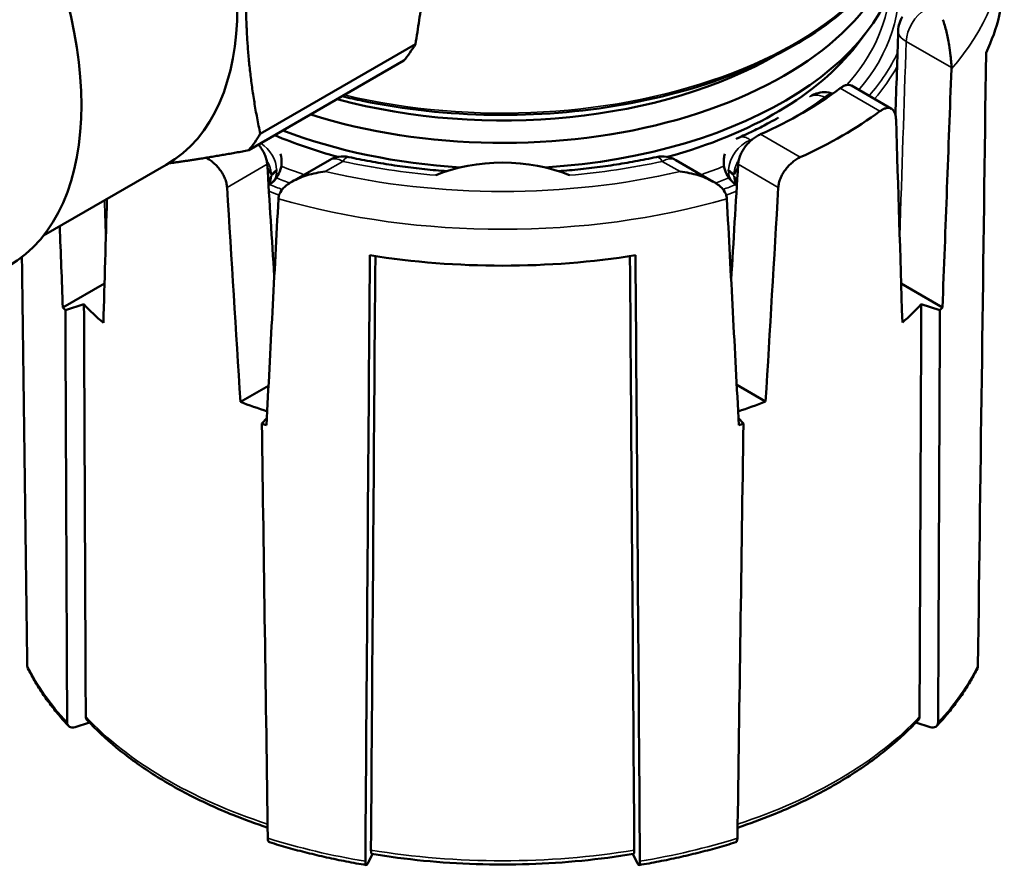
# Model space of a CAD drawing. Header units: inches. Extents: x 0.1 to 33.9, y 0.6 to 21.4.
# Tile 276 of 285: x 29.394 to 29.94, y 15.811 to 16.281. Entities that reach past the tile are written whole.
import ezdxf

# ---------------------------------------------------------------- set-up
doc = ezdxf.new("R2010")
doc.units = ezdxf.units.IN
doc.header["$MEASUREMENT"] = 0
doc.layers.add('Visible (ANSI)', color=7, linetype='Continuous', lineweight=50)
doc.layers.add('Visible Narrow (ANSI)', color=7, linetype='Continuous', lineweight=35)

msp = doc.modelspace()

# ---------------------------------------------------------------- linework, layer by layer
at = {"layer": 'Visible (ANSI)'}
for p, q in [((29.85803193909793, 16.26677810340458), (29.86373738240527, 16.27414379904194)), ((29.61330394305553, 16.26759687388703), (29.52713293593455, 16.21784601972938)), ((29.52077503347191, 16.20880095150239), (29.6069460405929, 16.25855180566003)), ((29.87773647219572, 16.23181266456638), (29.85549360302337, 16.24465459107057)), ((29.79325457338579, 16.21591691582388), (29.79325340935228, 16.21591639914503)), ((29.56558651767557, 16.2033861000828), (29.54475289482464, 16.19135780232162)), ((29.77877648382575, 16.19135780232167), (29.75794286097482, 16.20338610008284)), ((29.47494881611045, 16.20078312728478), (29.40678485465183, 16.16142864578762)), ((29.53176949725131, 16.18917444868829), (29.53365769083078, 16.19079812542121)), ((29.79182565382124, 16.18906594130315), (29.78970856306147, 16.19094046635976)), ((29.44066480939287, 16.13492117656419), (29.4175134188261, 16.12155471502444)), ((29.88310766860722, 16.13478082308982), (29.90601595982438, 16.12155471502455)), ((29.42923878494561, 16.12328934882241), (29.41890749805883, 16.12007471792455)), ((29.90462188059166, 16.12007471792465), (29.89429059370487, 16.12328934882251)), ((29.53174060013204, 16.07812620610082), (29.51612922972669, 16.06911297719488)), ((29.79176663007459, 16.07854724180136), (29.80782678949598, 16.0692749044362)), ((29.52803002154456, 16.05707279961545), (29.53079051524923, 16.06003005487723)), ((29.79273886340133, 16.0600300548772), (29.79549935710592, 16.05707279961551)), ((29.4322752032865, 15.8911369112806), (29.42427906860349, 15.88864887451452)), ((29.89925031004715, 15.88864887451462), (29.89125417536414, 15.89113691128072)), ((29.58952458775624, 15.81823205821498), (29.58686076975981, 15.81291063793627)), ((29.73666860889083, 15.81291063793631), (29.73400479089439, 15.81823205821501))]:
    msp.add_line(p, q, dxfattribs=at)
for centre, start, end in [((29.89643844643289, 16.27468630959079), 146.795060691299, 178.1604231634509), ((29.57308651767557, 16.19039571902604), 77.69272547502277, 119.9999999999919), ((29.75044286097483, 16.19039571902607), 60.00000000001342, 102.3072745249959)]:
    msp.add_arc(centre, 0.01500000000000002, start, end, dxfattribs=at)
for centre, major_axis, ratio, start_param, end_param in [((29.37971259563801, 16.36573709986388), (0.09523622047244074, -0.1649539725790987), 0.5773502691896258, 0, 3.141592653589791), ((29.28958431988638, 16.31370151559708), (0.09773622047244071, -0.169284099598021), 0.5773502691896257, 1.549214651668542e-15, 3.141592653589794), ((29.6617646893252, 16.32629292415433), (0.2212500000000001, 7.271650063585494e-14), 0.5773502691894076, 4.819229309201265, 6.277396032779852), ((29.6617646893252, 16.34058161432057), (0.22125, 7.270540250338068e-14), 0.5773502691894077, 4.209621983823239, 6.122573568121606), ((29.66176468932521, 16.30547226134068), (0.2784009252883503, 9.149505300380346e-14), 0.577350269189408, 6.015005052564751, 6.277014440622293), ((29.48072142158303, 16.42405457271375), (0.105753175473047, -0.1831698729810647), 0.5773502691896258, 0.2192751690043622, 0.3043236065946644), ((29.6617646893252, 16.31745408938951), (-0.2150000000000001, -5.780043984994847e-14), 0.5773502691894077, 2.010420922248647, 2.72105831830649), ((29.66176468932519, 16.3494204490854), (-0.2150000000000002, -5.77840487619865e-14), 0.5773502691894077, 1.129488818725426, 2.360779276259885), ((-39.01151985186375, 55.35539747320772), (-44.73442898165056, 86.55736407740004), 0.6067662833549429, 3.961246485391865, 3.962863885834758), ((29.90036037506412, 16.26015715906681), (0.007233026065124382, -0.01312779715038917), 0.5969947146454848, 0.7826241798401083, 0.8451990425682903), ((29.6617646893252, 16.32588467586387), (-0.2358690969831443, -6.344443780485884e-14), 0.5773502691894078, 2.223346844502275, 2.489235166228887), ((29.6617646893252, 16.32588467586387), (-0.2668834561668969, -7.176018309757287e-14), 0.5773502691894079, 2.238860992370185, 2.473698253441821), ((29.6295655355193, 17.68460372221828), (-0.2048585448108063, 4.147026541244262), 0.04594094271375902, 4.321489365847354, 4.350692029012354), ((29.6617646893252, 16.32629292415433), (-0.2212499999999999, -7.274091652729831e-14), 0.5773502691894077, 0.986539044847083, 1.463955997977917), ((29.39455041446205, 16.37430371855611), (0.1057531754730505, -0.1831698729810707), 0.5773502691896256, 0.2192751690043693, 0.3043236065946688), ((29.6617646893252, 16.31745408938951), (-0.2150000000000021, -7.066744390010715e-14), 0.5773502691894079, 0.9412734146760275, 1.131171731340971), ((29.6617646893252, 16.16586798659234), (0.06250000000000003, 1.679813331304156e-14), 0.5773502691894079, 0.934409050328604, 2.2071836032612), ((29.63320699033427, 17.64176942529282), (-0.1723929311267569, 3.881887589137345), 0.04596949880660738, 1.948992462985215, 1.966308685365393), ((29.69227019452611, 17.76838610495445), (-0.1735584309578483, -4.140089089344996), 0.04320634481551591, 1.167510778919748, 1.184342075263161), ((29.6295655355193, 17.72178410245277), (-0.1943751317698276, 4.376875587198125), 0.0459694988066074, 1.926745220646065, 1.955947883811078), ((29.52420373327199, 16.20179229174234), (0.009453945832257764, -0.01099416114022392), 0.6778794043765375, 5.609029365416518e-07, 5.651735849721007e-05), ((29.79932081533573, 16.20179657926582), (-0.009612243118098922, -0.01085612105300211), 0.6677211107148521, 6.283132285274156, 6.283184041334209), ((29.69615267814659, 17.85888880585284), (0.1956474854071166, 4.667004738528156), 0.04320634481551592, 4.320660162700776, 4.348082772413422), ((29.69615267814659, 17.81918097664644), (0.2055288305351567, 4.435961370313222), 0.04318400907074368, 1.950861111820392, 1.967608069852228), ((98.40221012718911, 55.31662209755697), (52.39868988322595, 82.14452938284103), 0.5463517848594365, 2.372768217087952, 2.374385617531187), ((29.54792214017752, 16.18813089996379), (-0.008325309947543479, -0.0124880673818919), 0.5360835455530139, 5.484491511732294, 5.547066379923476), ((29.77560723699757, 16.18813090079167), (-0.00832531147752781, 0.01248806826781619), 0.5360835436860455, 3.877711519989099, 3.940286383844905), ((-39.07868074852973, 55.31662209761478), (52.39868988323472, -82.14452938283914), 0.5463517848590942, 0.7672070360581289, 0.7688244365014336), ((98.33504914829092, 55.35539742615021), (-44.73442892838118, -86.55736397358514), 0.6067662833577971, 5.462980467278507, 5.463531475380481), ((29.66176468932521, 16.30547226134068), (0.2784009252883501, 9.152237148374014e-14), 0.5773502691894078, 4.44420872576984, 4.980569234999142), ((29.66176468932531, 16.19728646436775), (0.2772446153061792, 1.076238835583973e-13), 0.5773502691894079, 3.634426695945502, 3.644951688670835), ((29.66176468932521, 16.19728646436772), (-0.2655089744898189, -8.726615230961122e-14), 0.5773502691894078, 0.503759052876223, 0.5825092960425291), ((29.66176468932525, 16.19728646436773), (-0.2655089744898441, -7.142143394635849e-14), 0.5773502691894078, 2.561006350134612, 2.637833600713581), ((29.66176468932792, 16.19728646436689), (0.2772446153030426, 9.11125942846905e-14), 0.5773502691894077, 5.779826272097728, 5.7903512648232), ((29.6617646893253, 16.19728646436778), (-0.2655089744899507, -8.725522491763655e-14), 0.5773502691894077, 0.9902100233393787, 1.055796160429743), ((29.66176468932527, 16.1972864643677), (-0.2655089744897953, -7.141050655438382e-14), 0.5773502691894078, 2.085796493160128, 2.153305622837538), ((29.66176468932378, 16.19728646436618), (0.2772446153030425, 1.077331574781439e-13), 0.5773502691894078, 4.209029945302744, 4.2195549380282), ((29.6617646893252, 16.19728646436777), (0.2772446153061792, 9.110166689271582e-14), 0.5773502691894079, 5.205223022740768, 5.215748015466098), ((29.40258060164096, 15.9234045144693), (-0.004459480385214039, -0.002261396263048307), 0.7894024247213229, 5.913644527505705, 6.278965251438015), ((29.92094877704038, 15.92340451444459), (0.00445948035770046, -0.002261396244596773), 0.7894024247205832, 0.004220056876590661, 0.3695407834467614), ((29.42429985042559, 15.89270912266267), (-0.003678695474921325, -0.003386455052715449), 0.7136935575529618, 5.705910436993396, 7.267982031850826), ((29.43463069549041, 15.89592361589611), (-0.003678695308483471, -0.003386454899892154), 0.7136935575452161, 5.705910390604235, 6.28821050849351), ((29.88889868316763, 15.8959236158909), (0.003678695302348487, -0.003386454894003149), 0.7136935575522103, 6.278160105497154, 6.860460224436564), ((29.8992295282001, 15.89270912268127), (0.003678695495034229, -0.0033864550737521), 0.7136935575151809, 5.298388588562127, 6.860460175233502), ((29.53373673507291, 15.82952570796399), (-0.0014501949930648, -0.004785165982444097), 0.3923888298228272, 5.394936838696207, 6.28028358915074), ((29.78979264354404, 15.82952570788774), (0.00145019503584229, -0.004785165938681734), 0.3923888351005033, 0.002901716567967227, 0.8882484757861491), ((29.59002227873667, 15.82321794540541), (-0.0008584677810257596, -0.004925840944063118), 0.2216526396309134, 5.357221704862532, 6.284796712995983), ((29.73350709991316, 15.82321794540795), (0.0008584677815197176, -0.004925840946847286), 0.2216526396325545, 6.281573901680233, 7.209148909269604), ((29.58690271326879, 15.8169860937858), (-0.0008584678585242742, -0.004925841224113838), 0.221652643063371, 5.357221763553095, 6.919293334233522), ((29.7366266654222, 15.81698609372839), (0.0008584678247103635, -0.004925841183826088), 0.2216526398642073, 5.647077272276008, 7.209148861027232)]:
    msp.add_ellipse(centre, major_axis=major_axis, ratio=ratio, start_param=start_param, end_param=end_param, dxfattribs=at)
for points, weights in [([(29.61330394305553, 16.26759687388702), (29.62823670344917, 16.35612945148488), (29.61330394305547, 16.42741916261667)], [1.820949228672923, 2.054092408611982, 1.820949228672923]), ([(29.52713293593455, 16.21784601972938), (29.51220017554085, 16.28913573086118), (29.5271329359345, 16.37766830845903)], [1.874274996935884, 2.114245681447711, 1.874274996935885]), ([(29.47617346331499, 16.20150860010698), (29.49594540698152, 16.20416626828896), (29.52077503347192, 16.20880095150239)], [1.976106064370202, 1.947588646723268, 1.874274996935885])]:
    msp.add_rational_spline(points, weights, degree=2, dxfattribs=at)
for points, knots in [([(29.89176468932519, 16.36221877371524), (29.89176468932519, 16.34805277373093), (29.88788072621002, 16.33390138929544), (29.87275785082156, 16.30694418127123), (29.86142346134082, 16.29415653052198), (29.83238033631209, 16.27121503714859), (29.81460073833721, 16.26109247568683), (29.77447179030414, 16.24461946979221), (29.75212476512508, 16.23827525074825), (29.70514817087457, 16.2299952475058), (29.68052896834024, 16.22805705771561), (29.63148824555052, 16.22876968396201), (29.60707531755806, 16.23141869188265), (29.58019043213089, 16.23702341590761), (29.57642593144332, 16.23787382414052), (29.57270243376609, 16.23878125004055)], [3.926990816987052, 3.926990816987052, 3.926990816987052, 3.926990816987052, 4.240219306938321, 4.240219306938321, 4.558158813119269, 4.558158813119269, 4.879710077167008, 4.879710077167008, 5.201486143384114, 5.201486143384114, 5.522950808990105, 5.522950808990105, 5.844300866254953, 5.844300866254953, 5.897203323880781, 5.897203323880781, 5.897203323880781, 5.897203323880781]), ([(29.90628124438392, 16.2812510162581), (29.90629049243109, 16.28122483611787), (29.90629973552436, 16.28119860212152), (29.90698415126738, 16.27925103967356), (29.90764294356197, 16.27701005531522), (29.90878578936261, 16.27230854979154), (29.90930271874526, 16.26980899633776), (29.91005494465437, 16.26528898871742), (29.91033880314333, 16.26329315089), (29.91071455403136, 16.25989459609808), (29.91083968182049, 16.2584999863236), (29.91097594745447, 16.25628131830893), (29.91101034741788, 16.25544896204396), (29.91102313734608, 16.2546761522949)], [-0.0007052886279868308, -0.0007052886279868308, -0.0007052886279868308, -0.0007052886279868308, 0, 0, 0.05154713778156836, 0.05154713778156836, 0.0973267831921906, 0.0973267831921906, 0.1289242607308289, 0.1289242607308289, 0.1503587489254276, 0.1503587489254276, 0.1643139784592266, 0.1643139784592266, 0.1643139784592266, 0.1643139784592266]), ([(29.83286508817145, 16.23887739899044), (29.83380706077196, 16.23944434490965), (29.83481666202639, 16.23990609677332), (29.83733952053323, 16.24073695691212), (29.83892192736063, 16.24099045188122), (29.84205626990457, 16.24099009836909), (29.84364668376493, 16.24073383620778), (29.84514227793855, 16.24024228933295), (29.84514511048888, 16.24024135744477), (29.84514794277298, 16.24024042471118)], [0.007616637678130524, 0.007616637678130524, 0.007616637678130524, 0.007616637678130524, 0.02427951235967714, 0.02427951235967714, 0.04810406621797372, 0.04810406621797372, 0.0720560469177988, 0.0720560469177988, 0.07210150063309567, 0.07210150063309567, 0.07210150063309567, 0.07210150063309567]), ([(29.84919921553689, 16.2432155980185), (29.84977932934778, 16.24365402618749), (29.85035396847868, 16.24402119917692), (29.8509133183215, 16.24431103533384), (29.85147266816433, 16.24460087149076), (29.85201673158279, 16.24481339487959), (29.85253689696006, 16.24494488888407), (29.85305706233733, 16.24507638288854), (29.85355332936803, 16.2451268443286), (29.85401811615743, 16.24509481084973), (29.85448290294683, 16.24506277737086), (29.85491621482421, 16.24494826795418), (29.85531172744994, 16.24475208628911), (29.8553732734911, 16.24472155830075), (29.85543390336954, 16.24468905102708), (29.85549359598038, 16.24465457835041)], [0, 0, 0, 0, 0.125, 0.125, 0.125, 0.25, 0.25, 0.25, 0.375, 0.375, 0.375, 0.5, 0.5, 0.5, 0.5194513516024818, 0.5194513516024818, 0.5194513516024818, 0.5194513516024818]), ([(29.8802485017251, 16.22593150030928), (29.88022452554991, 16.22668098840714), (29.88014749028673, 16.22738213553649), (29.88001864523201, 16.22802285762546), (29.87988980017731, 16.22866357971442), (29.87970909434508, 16.22924383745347), (29.87947954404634, 16.22975336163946), (29.87924999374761, 16.23026288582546), (29.87897164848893, 16.23070173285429), (29.87864883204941, 16.23106320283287), (29.87832601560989, 16.23142467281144), (29.87795871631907, 16.23170874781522), (29.87755280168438, 16.23191143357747), (29.87714688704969, 16.23211411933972), (29.87670238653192, 16.23223547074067), (29.8762260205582, 16.23227439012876), (29.87574965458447, 16.23231330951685), (29.87524141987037, 16.23226978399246), (29.87470926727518, 16.23214509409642), (29.87417711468, 16.23202040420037), (29.87362104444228, 16.23181455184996), (29.87305002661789, 16.23153116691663), (29.8724790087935, 16.23124778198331), (29.87189304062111, 16.23088684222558), (29.87130222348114, 16.230454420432)], [0, 0, 0, 0, 0.125, 0.125, 0.125, 0.25, 0.25, 0.25, 0.375, 0.375, 0.375, 0.5, 0.5, 0.5, 0.625, 0.625, 0.625, 0.75, 0.75, 0.75, 0.875, 0.875, 0.875, 1, 1, 1, 1]), ([(29.79325452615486, 16.21591701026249), (29.79616598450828, 16.21720998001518), (29.79901325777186, 16.21854388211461), (29.80457110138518, 16.22128838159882), (29.80728166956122, 16.22269897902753), (29.81165817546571, 16.22509790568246), (29.81336502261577, 16.22606611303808), (29.8150394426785, 16.22704889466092)], [1.441073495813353, 1.441073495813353, 1.441073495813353, 1.441073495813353, 1.492959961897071, 1.492959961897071, 1.544846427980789, 1.544846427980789, 1.579031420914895, 1.579031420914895, 1.579031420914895, 1.579031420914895]), ([(29.79147093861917, 16.21497159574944), (29.79176847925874, 16.21515694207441), (29.79207221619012, 16.2153312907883), (29.79266700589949, 16.21564428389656), (29.79295809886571, 16.21578531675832), (29.7932533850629, 16.21591645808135)], [0.1413267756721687, 0.1413267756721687, 0.1413267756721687, 0.1413267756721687, 0.1466460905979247, 0.1466460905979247, 0.1515704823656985, 0.1515704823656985, 0.1515704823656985, 0.1515704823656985]), ([(29.79254097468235, 16.20101366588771), (29.79258819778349, 16.20180670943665), (29.79271324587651, 16.20262513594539), (29.79291318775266, 16.20345448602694), (29.7931131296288, 16.20428383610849), (29.79338803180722, 16.20512413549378), (29.79373130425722, 16.20595954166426), (29.79407457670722, 16.20679494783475), (29.79448615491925, 16.2076254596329), (29.79495708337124, 16.20843709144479), (29.79542801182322, 16.20924872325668), (29.79595830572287, 16.21004146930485), (29.79653666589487, 16.21080183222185), (29.79711502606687, 16.21156219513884), (29.79774141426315, 16.2122902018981), (29.79840387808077, 16.21297449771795), (29.79906634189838, 16.21365879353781), (29.79976488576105, 16.21429936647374), (29.80048657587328, 16.21488583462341), (29.80120826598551, 16.21547230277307), (29.80195310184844, 16.21600466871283), (29.80270781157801, 16.21647399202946), (29.8034625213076, 16.21694331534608), (29.80422710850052, 16.21734957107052), (29.80498791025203, 16.21768526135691)], [0, 0, 0, 0, 0.125, 0.125, 0.125, 0.25, 0.25, 0.25, 0.375, 0.375, 0.375, 0.5, 0.5, 0.5, 0.625, 0.625, 0.625, 0.75, 0.75, 0.75, 0.875, 0.875, 0.875, 1, 1, 1, 1]), ([(29.52613382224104, 16.21189484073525), (29.52643874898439, 16.21153996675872), (29.52673358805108, 16.21117600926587), (29.52701693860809, 16.2108043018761), (29.52759494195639, 16.21004606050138), (29.52812510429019, 16.20925554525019), (29.52859622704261, 16.20844613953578), (29.52906734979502, 16.20763673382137), (29.5294794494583, 16.2068084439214), (29.52982364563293, 16.2059750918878), (29.53016784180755, 16.20514173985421), (29.53044407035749, 16.20430332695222), (29.53064574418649, 16.20347552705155), (29.53084741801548, 16.20264772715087), (29.53097459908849, 16.20183051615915), (29.53102429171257, 16.20103828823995)], [0.4387221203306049, 0.4387221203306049, 0.4387221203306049, 0.4387221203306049, 0.5, 0.5, 0.5, 0.625, 0.625, 0.625, 0.75, 0.75, 0.75, 0.875, 0.875, 0.875, 1, 1, 1, 1]), ([(29.50871073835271, 16.18815555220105), (29.5086620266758, 16.1889470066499), (29.50853761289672, 16.18976446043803), (29.50834029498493, 16.1905934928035), (29.50814297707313, 16.19142252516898), (29.50787270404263, 16.19226315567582), (29.50753565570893, 16.19309980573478), (29.50719860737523, 16.19393645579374), (29.50679483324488, 16.19476912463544), (29.50633286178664, 16.19558369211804), (29.50587089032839, 16.19639825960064), (29.5053507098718, 16.19719472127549), (29.50478310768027, 16.19795946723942), (29.50421550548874, 16.19872421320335), (29.50360051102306, 16.1994572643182), (29.50294979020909, 16.20014690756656), (29.50229906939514, 16.20083655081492), (29.50161261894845, 16.20148277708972), (29.50090311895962, 16.20207495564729), (29.50019361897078, 16.20266713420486), (29.49946106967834, 16.20320526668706), (29.49871856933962, 16.20368024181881), (29.49816598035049, 16.20403373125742), (29.49760787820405, 16.20435222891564), (29.49704979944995, 16.20463263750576)], [0, 0, 0, 0, 0.125, 0.125, 0.125, 0.25, 0.25, 0.25, 0.375, 0.375, 0.375, 0.5, 0.5, 0.5, 0.625, 0.625, 0.625, 0.75, 0.75, 0.75, 0.875, 0.875, 0.875, 0.9680284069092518, 0.9680284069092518, 0.9680284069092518, 0.9680284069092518]), ([(29.53833833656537, 16.20678311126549), (29.53848801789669, 16.20629229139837), (29.53861213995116, 16.20579444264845), (29.53900785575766, 16.20375552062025), (29.53906038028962, 16.20215175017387), (29.53867647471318, 16.19900982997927), (29.53822628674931, 16.19743476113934), (29.53687025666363, 16.19449485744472), (29.53593504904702, 16.19309918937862), (29.53444878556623, 16.19151628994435), (29.53406241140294, 16.1911463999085), (29.53365799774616, 16.1907986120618)], [0.06355733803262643, 0.06355733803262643, 0.06355733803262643, 0.06355733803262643, 0.07133661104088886, 0.07133661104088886, 0.0952186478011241, 0.0952186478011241, 0.1195924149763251, 0.1195924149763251, 0.144560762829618, 0.144560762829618, 0.1526932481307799, 0.1526932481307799, 0.1526932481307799, 0.1526932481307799]), ([(29.63075067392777, 16.19719625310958), (29.62872530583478, 16.19734725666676), (29.62670348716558, 16.19751304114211), (29.62054948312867, 16.19806360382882), (29.61643089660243, 16.19849553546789), (29.60824131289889, 16.19948171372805), (29.60417031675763, 16.20003596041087), (29.59608769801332, 16.20126493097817), (29.59207607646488, 16.20193965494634), (29.58412383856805, 16.2034073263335), (29.58018322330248, 16.20420027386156), (29.5762838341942, 16.20505099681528)], [5.626211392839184, 5.626211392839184, 5.626211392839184, 5.626211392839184, 5.651520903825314, 5.651520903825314, 5.703410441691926, 5.703410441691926, 5.755299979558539, 5.755299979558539, 5.807189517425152, 5.807189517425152, 5.859079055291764, 5.859079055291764, 5.859079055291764, 5.859079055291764]), ([(29.7472455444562, 16.20505099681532), (29.74334615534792, 16.20420027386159), (29.73940554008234, 16.20340732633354), (29.73145330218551, 16.20193965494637), (29.72744168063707, 16.2012649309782), (29.71935906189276, 16.20003596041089), (29.7152880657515, 16.19948171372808), (29.70709848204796, 16.19849553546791), (29.70297989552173, 16.19806360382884), (29.69682589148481, 16.19751304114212), (29.6948040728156, 16.19734725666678), (29.69277870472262, 16.19719625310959)], [5.136495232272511, 5.136495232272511, 5.136495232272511, 5.136495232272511, 5.188384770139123, 5.188384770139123, 5.240274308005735, 5.240274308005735, 5.292163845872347, 5.292163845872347, 5.344053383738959, 5.344053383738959, 5.369362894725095, 5.369362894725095, 5.369362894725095, 5.369362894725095]), ([(29.78970829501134, 16.19094091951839), (29.78848949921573, 16.19202014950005), (29.7874364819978, 16.19331680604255), (29.78581723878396, 16.19612378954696), (29.78522410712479, 16.19766594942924), (29.78454260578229, 16.20084719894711), (29.78445725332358, 16.20252928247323), (29.78474709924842, 16.20504591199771), (29.78493173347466, 16.20592960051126), (29.78519342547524, 16.20678905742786)], [0, 0, 0, 0, 0.02482098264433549, 0.02482098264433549, 0.04939523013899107, 0.04939523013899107, 0.07441233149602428, 0.07441233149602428, 0.08801775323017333, 0.08801775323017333, 0.08801775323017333, 0.08801775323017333]), ([(29.8270904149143, 16.20492437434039), (29.82633996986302, 16.20458247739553), (29.82558600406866, 16.20416957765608), (29.82484202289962, 16.2036932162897), (29.82409804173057, 16.20321685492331), (29.82336404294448, 16.20267704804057), (29.82265325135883, 16.20208299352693), (29.82194245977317, 16.2014889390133), (29.82125487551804, 16.20084063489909), (29.8206032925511, 16.20014883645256), (29.81995170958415, 16.19945703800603), (29.81933612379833, 16.19872175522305), (29.81876826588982, 16.1979548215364), (29.8182004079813, 16.19718788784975), (29.81768030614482, 16.19638928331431), (29.81721876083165, 16.19557270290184), (29.81675721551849, 16.19475612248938), (29.8163542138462, 16.1939215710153), (29.81601827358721, 16.19308321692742), (29.81568233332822, 16.19224486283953), (29.81541350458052, 16.19140270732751), (29.81521795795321, 16.19057238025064), (29.8150224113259, 16.18974205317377), (29.81490009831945, 16.18892353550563), (29.81485380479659, 16.18813134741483)], [0, 0, 0, 0, 0.125, 0.125, 0.125, 0.25, 0.25, 0.25, 0.375, 0.375, 0.375, 0.5, 0.5, 0.5, 0.625, 0.625, 0.625, 0.75, 0.75, 0.75, 0.875, 0.875, 0.875, 1, 1, 1, 1]), ([(29.53322261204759, 16.19534617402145), (29.53313582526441, 16.1954837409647), (29.53310196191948, 16.19553699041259), (29.53242156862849, 16.19661631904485), (29.53183739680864, 16.19756499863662), (29.53128731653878, 16.19882341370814), (29.5312120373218, 16.19900615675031), (29.53113999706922, 16.19919398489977)], [-0.004617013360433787, -0.004617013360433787, -0.004617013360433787, -0.004617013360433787, 0, 0, 0.0315928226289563, 0.0315928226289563, 0.03679825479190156, 0.03679825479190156, 0.03679825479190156, 0.03679825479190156]), ([(29.79244071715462, 16.19933022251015), (29.79235334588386, 16.19909420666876), (29.79226073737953, 16.19886615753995), (29.79168666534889, 16.19755283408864), (29.79109867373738, 16.19660198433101), (29.79044508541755, 16.19556506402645), (29.79037585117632, 16.19545581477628), (29.79030676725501, 16.19534608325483)], [-0.03739539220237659, -0.03739539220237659, -0.03739539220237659, -0.03739539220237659, -0.03110953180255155, -0.03110953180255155, 0, 0, 0.003675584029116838, 0.003675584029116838, 0.003675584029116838, 0.003675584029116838]), ([(29.53175818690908, 16.18935416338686), (29.53214385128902, 16.19082977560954), (29.53258222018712, 16.19233616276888), (29.53311075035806, 16.19413628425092), (29.53314344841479, 16.19424718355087), (29.53322748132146, 16.19453328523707)], [0.04386579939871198, 0.04386579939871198, 0.04386579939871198, 0.04386579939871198, 0.06737333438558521, 0.06737333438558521, 0.0718155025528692, 0.0718155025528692, 0.0718155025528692, 0.0718155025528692]), ([(29.53731769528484, 16.18261622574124), (29.53739650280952, 16.1833509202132), (29.53760806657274, 16.18408099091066), (29.53844141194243, 16.18589719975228), (29.53920306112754, 16.18692431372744), (29.54145529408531, 16.18923948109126), (29.54312932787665, 16.19043270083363), (29.54744697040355, 16.19289421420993), (29.55031917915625, 16.19403394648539), (29.55641816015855, 16.19587402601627), (29.55979340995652, 16.19654666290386), (29.56315302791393, 16.19694969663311), (29.5631983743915, 16.19695508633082), (29.56324371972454, 16.19696042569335)], [-0.1643139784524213, -0.1643139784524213, -0.1643139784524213, -0.1643139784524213, -0.1503587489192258, -0.1503587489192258, -0.1289242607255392, -0.1289242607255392, -0.09732678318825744, -0.09732678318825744, -0.05154713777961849, -0.05154713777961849, 0, 0, 0.0007052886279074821, 0.0007052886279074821, 0.0007052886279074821, 0.0007052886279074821]), ([(29.76028565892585, 16.19696042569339), (29.76033100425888, 16.19695508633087), (29.76037635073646, 16.19694969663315), (29.76373596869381, 16.19654666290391), (29.76711121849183, 16.19587402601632), (29.77321019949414, 16.19403394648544), (29.77608240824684, 16.19289421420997), (29.78040005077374, 16.19043270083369), (29.78207408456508, 16.18923948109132), (29.78432631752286, 16.18692431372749), (29.78508796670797, 16.18589719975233), (29.78592131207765, 16.18408099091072), (29.78613287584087, 16.18335092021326), (29.78621168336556, 16.1826162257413)], [-0.337479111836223, -0.337479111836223, -0.337479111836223, -0.337479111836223, -0.3367738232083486, -0.3367738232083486, -0.2852266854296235, -0.2852266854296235, -0.2394470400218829, -0.2394470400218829, -0.2078495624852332, -0.2078495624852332, -0.1864150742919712, -0.1864150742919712, -0.172459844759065, -0.172459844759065, -0.172459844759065, -0.172459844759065]), ([(29.79030143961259, 16.19445680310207), (29.79036848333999, 16.19422831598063), (29.79043568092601, 16.19400001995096), (29.79096309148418, 16.19220358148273), (29.79142487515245, 16.19061850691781), (29.79182808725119, 16.18905671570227)], [-0.07136529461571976, -0.07136529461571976, -0.07136529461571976, -0.07136529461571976, -0.06772328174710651, -0.06772328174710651, -0.04270587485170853, -0.04270587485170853, -0.04270587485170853, -0.04270587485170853]), ([(29.39811364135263, 15.92115800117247), (29.3992252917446, 15.91893645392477), (29.40041755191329, 15.91673141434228), (29.40296022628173, 15.91235832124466), (29.40431063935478, 15.91019026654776), (29.40716635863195, 15.90589486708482), (29.40867166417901, 15.90376752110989), (29.41183374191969, 15.89955705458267), (29.41349051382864, 15.89747393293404), (29.4169519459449, 15.89335525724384), (29.41875660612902, 15.89131970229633), (29.4206333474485, 15.88930953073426)], [5.779032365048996, 5.779032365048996, 5.779032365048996, 5.779032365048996, 5.821659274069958, 5.821659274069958, 5.86428618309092, 5.86428618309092, 5.906913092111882, 5.906913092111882, 5.949540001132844, 5.949540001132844, 5.992166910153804, 5.992166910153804, 5.992166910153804, 5.992166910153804]), ([(29.90289603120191, 15.88930953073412), (29.90477277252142, 15.89131970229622), (29.90657743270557, 15.89335525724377), (29.91003886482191, 15.89747393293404), (29.91169563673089, 15.8995570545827), (29.91485771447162, 15.90376752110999), (29.9163630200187, 15.90589486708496), (29.91921873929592, 15.91019026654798), (29.92056915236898, 15.91235832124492), (29.92311182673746, 15.91673141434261), (29.92430408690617, 15.91893645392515), (29.92541573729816, 15.92115800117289)], [1.86181472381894, 1.86181472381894, 1.86181472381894, 1.86181472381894, 1.904441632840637, 1.904441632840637, 1.947068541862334, 1.947068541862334, 1.989695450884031, 1.989695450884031, 2.032322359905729, 2.032322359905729, 2.074949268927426, 2.074949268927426, 2.074949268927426, 2.074949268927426]), ([(29.53127975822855, 15.83282175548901), (29.52465037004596, 15.8350288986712), (29.51818431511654, 15.83740538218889), (29.50356977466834, 15.84331220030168), (29.49556449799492, 15.84696553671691), (29.48032107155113, 15.85479683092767), (29.47308293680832, 15.85897475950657), (29.45947027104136, 15.86780634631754), (29.45309573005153, 15.87245999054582), (29.44129736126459, 15.88218966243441), (29.43587350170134, 15.88726571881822), (29.43096419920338, 15.89252401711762)], [6.020865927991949, 6.020865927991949, 6.020865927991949, 6.020865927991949, 6.108546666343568, 6.108546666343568, 6.224960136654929, 6.224960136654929, 6.341373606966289, 6.341373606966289, 6.457787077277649, 6.457787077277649, 6.57420054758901, 6.57420054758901, 6.57420054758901, 6.57420054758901]), ([(29.8925651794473, 15.89252401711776), (29.88765587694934, 15.88726571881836), (29.88223201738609, 15.88218966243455), (29.87043364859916, 15.87245999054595), (29.86405910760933, 15.86780634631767), (29.85044644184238, 15.85897475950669), (29.84320830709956, 15.85479683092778), (29.82796488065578, 15.84696553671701), (29.81995960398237, 15.84331220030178), (29.80534506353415, 15.83740538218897), (29.79887900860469, 15.83502889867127), (29.79224962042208, 15.83282175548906)], [4.421373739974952, 4.421373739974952, 4.421373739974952, 4.421373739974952, 4.537787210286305, 4.537787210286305, 4.654200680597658, 4.654200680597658, 4.770614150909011, 4.770614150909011, 4.887027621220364, 4.887027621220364, 4.974708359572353, 4.974708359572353, 4.974708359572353, 4.974708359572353]), ([(29.53228109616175, 15.82474220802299), (29.53569985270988, 15.82367835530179), (29.53915690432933, 15.82265685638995), (29.54614147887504, 15.82070026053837), (29.54966900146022, 15.81976516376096), (29.55678827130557, 15.81798293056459), (29.56038001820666, 15.81713579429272), (29.56762137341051, 15.81553089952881), (29.57127098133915, 15.81477314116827), (29.57862158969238, 15.81334827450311), (29.58232258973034, 15.81268116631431), (29.58604600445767, 15.81205994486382)], [0.2910536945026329, 0.2910536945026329, 0.2910536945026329, 0.2910536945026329, 0.3336595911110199, 0.3336595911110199, 0.3762654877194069, 0.3762654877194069, 0.4188713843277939, 0.4188713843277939, 0.4614772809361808, 0.4614772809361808, 0.5040831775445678, 0.5040831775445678, 0.5040831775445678, 0.5040831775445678]), ([(29.73748337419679, 15.8120599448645), (29.74120678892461, 15.81268116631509), (29.74490778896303, 15.81334827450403), (29.7522583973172, 15.81477314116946), (29.7559080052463, 15.81553089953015), (29.76314936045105, 15.8171357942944), (29.76674110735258, 15.81798293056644), (29.77386037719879, 15.81976516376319), (29.77738789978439, 15.82070026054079), (29.7843724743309, 15.82265685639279), (29.78782952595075, 15.82367835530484), (29.79124828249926, 15.82474220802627)], [1.06671314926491, 1.06671314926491, 1.06671314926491, 1.06671314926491, 1.109319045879, 1.109319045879, 1.151924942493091, 1.151924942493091, 1.194530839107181, 1.194530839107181, 1.237136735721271, 1.237136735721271, 1.279742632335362, 1.279742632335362, 1.279742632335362, 1.279742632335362]), ([(29.73436380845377, 15.81829179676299), (29.72493484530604, 15.81671865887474), (29.71535600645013, 15.81545269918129), (29.69601683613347, 15.81354999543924), (29.68625655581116, 15.81291325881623), (29.66667520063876, 15.81227651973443), (29.6568541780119, 15.81227651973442), (29.63727282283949, 15.81291325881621), (29.62751254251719, 15.81354999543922), (29.60817337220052, 15.81545269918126), (29.59859453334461, 15.81671865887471), (29.58916557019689, 15.81829179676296)], [5.216473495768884, 5.216473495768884, 5.216473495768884, 5.216473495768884, 5.328998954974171, 5.328998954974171, 5.441524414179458, 5.441524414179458, 5.554049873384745, 5.554049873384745, 5.666575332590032, 5.666575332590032, 5.779100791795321, 5.779100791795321, 5.779100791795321, 5.779100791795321])]:
    msp.add_open_spline(points, degree=3, knots=knots, dxfattribs=at)
for points in [[(29.87993079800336, 16.22841786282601), (29.88044044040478, 16.24399865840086), (29.88094558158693, 16.25958197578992), (29.88144617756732, 16.27516783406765)], [(29.92575198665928, 15.92256727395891), (29.92724689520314, 16.03600393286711), (29.92873416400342, 16.1494419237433), (29.93021408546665, 16.26288119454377)], [(29.5317684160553, 16.2151479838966), (29.53186535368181, 16.21509078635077), (29.53196167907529, 16.21503243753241), (29.53205730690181, 16.21497298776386)], [(29.39777739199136, 15.92256727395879), (29.3967807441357, 15.99819491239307), (29.39578749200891, 16.07382314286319), (29.39479754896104, 16.14945194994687)], [(29.58551413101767, 15.81417741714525), (29.58633883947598, 15.92627484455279), (29.58716575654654, 16.03837673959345), (29.58799479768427, 16.15048293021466)], [(29.588633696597, 15.82040926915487), (29.5894419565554, 15.93027066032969), (29.59025242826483, 16.04013652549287), (29.59106502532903, 16.15000668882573)], [(29.73489568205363, 15.8204092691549), (29.73408742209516, 15.93027066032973), (29.73327695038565, 16.0401365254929), (29.73246435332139, 16.15000668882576)], [(29.73801524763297, 15.81417741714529), (29.73719053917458, 15.92627484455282), (29.73636362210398, 16.03837673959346), (29.73553458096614, 16.15048293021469)], [(29.43022912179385, 15.89451875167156), (29.42989565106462, 15.97077454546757), (29.42956556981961, 16.04703142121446), (29.42923878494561, 16.12328934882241)], [(29.89330025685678, 15.89451875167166), (29.89363372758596, 15.97077454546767), (29.89396380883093, 16.04703142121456), (29.89429059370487, 16.12328934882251)], [(29.41989827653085, 15.89130425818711), (29.41956480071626, 15.9675600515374), (29.41923456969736, 16.04381688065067), (29.41890749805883, 16.12007471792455)], [(29.90363110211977, 15.89130425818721), (29.90396457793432, 15.9675600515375), (29.90429480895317, 16.04381688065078), (29.90462188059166, 16.12007471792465)], [(29.53136499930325, 15.82694891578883), (29.5302516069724, 15.90365499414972), (29.52913996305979, 15.98036297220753), (29.52803002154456, 16.05707279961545)], [(29.79216437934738, 15.82694891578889), (29.79327777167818, 15.90365499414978), (29.79438941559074, 15.98036297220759), (29.79549935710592, 16.05707279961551)]]:
    msp.add_open_spline(points, degree=3, dxfattribs=at)
at = {"layer": 'Visible Narrow (ANSI)'}
for p, q in [((29.8858463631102, 16.26921196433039), (29.91102313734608, 16.25467615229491)), ((29.87130222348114, 16.230454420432), (29.84919921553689, 16.2432155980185)), ((29.8406365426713, 16.23829877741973), (29.84174692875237, 16.23786834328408)), ((29.79964805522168, 16.21417073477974), (29.79932568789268, 16.21444794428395)), ((29.8270904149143, 16.20492437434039), (29.80498791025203, 16.21768526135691)), ((29.57308651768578, 16.20264316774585), (29.56324371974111, 16.1969604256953)), ((29.76028565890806, 16.19696042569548), (29.75044286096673, 16.20264316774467)), ((29.50871073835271, 16.18815555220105), (29.53102429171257, 16.20103828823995)), ((29.53624201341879, 16.19794229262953), (29.53322261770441, 16.19534588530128)), ((29.53322748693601, 16.19453357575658), (29.53624201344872, 16.19712579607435)), ((29.78728249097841, 16.19713004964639), (29.79030143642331, 16.19445699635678)), ((29.79030676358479, 16.1953458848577), (29.78728736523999, 16.19794229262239)), ((29.8148538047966, 16.18813134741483), (29.79254097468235, 16.20101366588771))]:
    msp.add_line(p, q, dxfattribs=at)
for centre, major_axis, ratio, start_param, end_param in [((29.66176468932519, 16.36221877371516), (0.23, 7.559675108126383e-14), 0.5773502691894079, 4.320564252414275, 6.283185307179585), ((29.6617646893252, 16.32577779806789), (0.2786179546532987, 9.15710325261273e-14), 0.5773502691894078, 5.81991714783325, 6.27701444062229), ((29.66176468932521, 16.29771554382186), (0.2199999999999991, 7.227377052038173e-14), 0.5773502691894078, 5.831207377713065, 6.370464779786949), ((29.66176468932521, 16.3017980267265), (0.2149999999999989, 7.066471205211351e-14), 0.5773502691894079, 5.808258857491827, 6.232374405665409), ((29.89643844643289, 16.27468630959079), (-0.00749999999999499, -0.01299038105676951), 0.5773502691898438, 3.92699081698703, 5.445427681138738), ((29.8964384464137, 16.27468629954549), (-0.01499226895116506, 0.0004815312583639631), 0.538167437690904, 4.796765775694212e-07, 0.8036842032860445), ((-27.45653897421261, 48.39784872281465), (37.20981864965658, -71.99549471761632), 0.606775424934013, 0.8254628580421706, 0.8270485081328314), ((29.66176468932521, 16.29771554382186), (0.2274780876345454, 7.476521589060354e-14), 0.5773502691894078, 5.81984359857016, 6.013942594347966), ((29.66176468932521, 16.29565648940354), (0.2299779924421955, 7.554106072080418e-14), 0.5773502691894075, 5.827786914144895, 5.97349255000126), ((29.6617646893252, 16.3177197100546), (-0.2256505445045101, -6.072351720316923e-14), 0.5773502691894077, 2.355518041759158, 2.486012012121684), ((29.84063654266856, 16.2264596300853), (0.005240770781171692, 0.01351977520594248), 0.4551333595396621, 0.1273689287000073, 0.7054806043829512), ((29.79932568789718, 16.20260878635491), (0.009454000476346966, 0.01099417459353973), 0.6778793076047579, 0.9032216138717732, 2.474017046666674), ((29.66176468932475, 16.31771971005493), (-0.2256505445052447, -6.065795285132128e-14), 0.5773502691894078, 2.226376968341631, 2.23418078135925), ((29.5242036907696, 16.20260879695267), (-0.009454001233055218, 0.0109941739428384), 0.6778792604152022, 3.809167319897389, 5.100236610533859), ((29.57308651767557, 16.19039571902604), (-0.007499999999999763, 0.01299038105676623), 0.5773502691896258, 5.497787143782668, 6.283185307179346), ((29.57308651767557, 16.19039571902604), (0.003197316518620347, 0.01465527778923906), 0.2886176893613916, 0, 0.6472711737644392), ((29.6617646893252, 16.33813212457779), (-0.2508696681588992, -8.242531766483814e-14), 0.5773502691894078, 1.209504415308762, 1.422191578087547), ((29.6617646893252, 16.33813212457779), (-0.2508696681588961, -8.241985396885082e-14), 0.577350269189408, 1.719401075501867, 1.932088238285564), ((29.75044286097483, 16.19039571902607), (-0.003197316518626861, 0.01465527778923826), 0.2886176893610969, 5.635914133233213, 6.283185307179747), ((29.75044286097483, 16.19039571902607), (0.007499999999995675, 0.01299038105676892), 0.5773502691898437, 0, 0.7853981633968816), ((29.52420369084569, 16.20179231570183), (0.009453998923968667, -0.01099417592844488), 0.6778794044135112, 5.508610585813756e-05, 0.6675735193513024), ((29.53624200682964, 16.19753403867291), (-0.0001814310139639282, -0.0004663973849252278), 0.455279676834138, 0.7070846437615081, 3.848630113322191), ((29.6617646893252, 16.3017980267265), (-0.2149999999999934, -7.064558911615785e-14), 0.5773502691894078, 0.9618411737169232, 1.032180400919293), ((29.66176468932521, 16.3017980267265), (-0.2150000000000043, -5.78605405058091e-14), 0.5773502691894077, 2.109412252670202, 2.179753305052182), ((29.78728737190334, 16.19753403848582), (-0.0001814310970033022, 0.0004663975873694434), 0.455279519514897, 5.576147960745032, 8.700239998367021), ((29.79932081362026, 16.20179655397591), (-0.009612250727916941, -0.01085608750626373), 0.6677211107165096, 5.625356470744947, 6.283133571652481), ((29.66176468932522, 16.29771554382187), (0.2200000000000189, 8.543035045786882e-14), 0.5773502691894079, 4.104367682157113, 4.144957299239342), ((29.6617646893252, 16.33813212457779), (-0.2636185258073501, -8.664329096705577e-14), 0.5773502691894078, 1.187773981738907, 1.953818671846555), ((29.66176468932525, 16.29771554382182), (0.2199999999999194, 7.229562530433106e-14), 0.5773502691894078, 5.279820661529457, 5.320404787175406), ((29.66176468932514, 16.2977155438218), (0.2274780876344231, 8.83588915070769e-14), 0.5773502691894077, 4.107346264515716, 4.144195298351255), ((29.66176468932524, 16.29771554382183), (0.2274780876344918, 7.471057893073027e-14), 0.5773502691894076, 5.280582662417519, 5.317286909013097), ((86.78006815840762, 48.39784861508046), (37.20981852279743, 71.99549447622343), 0.6067754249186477, 2.315837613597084, 2.316172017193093), ((29.66176468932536, 16.29565648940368), (0.2299779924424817, 8.930957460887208e-14), 0.5773502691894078, 4.112688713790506, 4.142014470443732), ((29.6617646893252, 16.32577779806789), (-0.2786179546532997, -7.490727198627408e-14), 0.5773502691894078, 1.107528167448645, 2.034064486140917), ((29.6617646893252, 16.29565648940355), (0.2299779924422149, 7.558477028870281e-14), 0.5773502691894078, 5.282763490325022, 5.312548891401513), ((29.66176468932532, 15.96659055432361), (-0.2747788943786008, -9.029850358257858e-14), 0.5773502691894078, 0.2811887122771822, 0.4944666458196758), ((29.66176468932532, 15.96659055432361), (0.2747788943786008, 9.03094309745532e-14), 0.5773502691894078, 5.788718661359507, 6.001996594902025), ((29.66176468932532, 15.96659055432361), (-0.2630432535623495, -8.645752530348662e-14), 0.5773502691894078, 0.4944736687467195, 1.051620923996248), ((29.66176468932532, 15.96659055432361), (-0.2630432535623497, -7.075486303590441e-14), 0.5773502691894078, 2.089971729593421, 2.647118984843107), ((29.66176468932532, 15.96659055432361), (0.2747788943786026, 1.067496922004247e-13), 0.5773502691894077, 4.217922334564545, 4.431200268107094), ((29.66176468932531, 15.96659055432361), (-0.2747788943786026, -7.389102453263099e-14), 0.5773502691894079, 1.851985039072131, 2.065262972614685), ((29.66176468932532, 15.96659055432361), (-0.2635432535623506, -8.66105087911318e-14), 0.5773502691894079, 1.289614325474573, 1.851978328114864)]:
    msp.add_ellipse(centre, major_axis=major_axis, ratio=ratio, start_param=start_param, end_param=end_param, dxfattribs=at)
for points, knots in [([(29.83218065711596, 16.23841426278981), (29.83220444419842, 16.2384284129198), (29.83295920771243, 16.23887073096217), (29.83464524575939, 16.2394456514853), (29.83753535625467, 16.23939138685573), (29.83960257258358, 16.23875557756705), (29.8406365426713, 16.23829877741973)], [0.7472761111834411, 0.7472761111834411, 0.7472761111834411, 0.7472761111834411, 0.75, 0.8333333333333, 0.9166666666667, 1, 1, 1, 1]), ([(29.79932568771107, 16.21444794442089), (29.79853422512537, 16.21504475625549), (29.79695103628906, 16.21596001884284), (29.79488671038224, 16.21637501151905), (29.79372599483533, 16.21612606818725), (29.79325457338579, 16.21591691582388)], [6.373907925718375e-09, 6.373907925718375e-09, 6.373907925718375e-09, 6.373907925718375e-09, 0.08333333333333, 0.1666666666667, 0.2331619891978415, 0.2331619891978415, 0.2331619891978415, 0.2331619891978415]), ([(29.53322261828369, 16.19534603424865), (29.5332220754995, 16.19541342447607), (29.53322092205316, 16.19548174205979), (29.53321911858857, 16.1955509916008), (29.53320961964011, 16.19591573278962), (29.53318213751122, 16.19630639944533), (29.53313082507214, 16.19672329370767), (29.53311039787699, 16.19688925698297), (29.53308618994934, 16.19705936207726), (29.53305782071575, 16.19723350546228), (29.53300138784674, 16.19757991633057), (29.53292848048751, 16.19794234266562), (29.53283636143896, 16.19831953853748), (29.53276590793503, 16.19860802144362), (29.53268422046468, 16.19890513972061), (29.53259014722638, 16.19921003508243), (29.53249938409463, 16.19950420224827), (29.53239708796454, 16.19980560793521), (29.53228244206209, 16.20011330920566), (29.53212274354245, 16.20054192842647), (29.53193907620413, 16.2009827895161), (29.53172933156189, 16.20143318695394), (29.53163243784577, 16.20164125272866), (29.53152998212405, 16.20185134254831), (29.53142182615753, 16.20206314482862), (29.53119277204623, 16.20251170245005), (29.53093805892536, 16.20296800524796), (29.53065729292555, 16.20342775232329)], [1.138624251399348e-05, 1.138624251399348e-05, 1.138624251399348e-05, 1.138624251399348e-05, 0.01596602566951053, 0.01596602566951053, 0.01596602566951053, 0.1, 0.1, 0.1, 0.1334534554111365, 0.1334534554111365, 0.1334534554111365, 0.2, 0.2, 0.2, 0.2508954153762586, 0.2508954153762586, 0.2508954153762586, 0.3, 0.3, 0.3, 0.368401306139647, 0.368401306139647, 0.368401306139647, 0.4, 0.4, 0.4, 0.4669201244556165, 0.4669201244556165, 0.4669201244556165, 0.4669201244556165]), ([(29.79292939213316, 16.20352106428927), (29.79261243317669, 16.20300804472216), (29.79233213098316, 16.20250587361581), (29.79208453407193, 16.20201791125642), (29.7919671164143, 16.20178650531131), (29.79185706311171, 16.2015582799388), (29.79175394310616, 16.20133343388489), (29.79155591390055, 16.20090164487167), (29.79138342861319, 16.20048236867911), (29.79123322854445, 16.20007640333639), (29.7911213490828, 16.19977401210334), (29.79102185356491, 16.199479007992), (29.79093355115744, 16.19919158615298), (29.79084157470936, 16.1988922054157), (29.7907617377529, 16.19860104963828), (29.79069267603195, 16.19831815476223), (29.79060638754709, 16.19796469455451), (29.79053690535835, 16.19762415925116), (29.79048179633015, 16.19729546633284), (29.79045045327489, 16.1971085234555), (29.79042377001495, 16.19692540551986), (29.79040135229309, 16.19674587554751), (29.79035290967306, 16.19635792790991), (29.79032444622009, 16.19598683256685), (29.79031272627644, 16.19563414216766), (29.79030948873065, 16.19553671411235), (29.79030752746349, 16.19544068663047), (29.79030676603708, 16.19534608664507)], [0.4753267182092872, 0.4753267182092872, 0.4753267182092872, 0.4753267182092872, 0.5555555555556, 0.5555555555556, 0.5555555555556, 0.5936024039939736, 0.5936024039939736, 0.5936024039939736, 0.6666666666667, 0.6666666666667, 0.6666666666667, 0.7210900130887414, 0.7210900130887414, 0.7210900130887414, 0.7777777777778, 0.7777777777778, 0.7777777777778, 0.848605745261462, 0.848605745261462, 0.848605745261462, 0.8888888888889, 0.8888888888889, 0.8888888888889, 0.9759370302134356, 0.9759370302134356, 0.9759370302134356, 0.9999834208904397, 0.9999834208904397, 0.9999834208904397, 0.9999834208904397]), ([(29.53178647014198, 16.18946205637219), (29.53181438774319, 16.18950174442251), (29.5318418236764, 16.18954163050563), (29.53186878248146, 16.18958170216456), (29.53206423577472, 16.18987222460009), (29.53223460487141, 16.19017244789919), (29.53238219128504, 16.19047790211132), (29.53249117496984, 16.1907034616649), (29.5325877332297, 16.19093189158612), (29.5326727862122, 16.19116149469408), (29.53275842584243, 16.19139268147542), (29.5328324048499, 16.19162505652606), (29.53289585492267, 16.19185700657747), (29.53298068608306, 16.19216711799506), (29.53304669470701, 16.19247643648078), (29.53309667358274, 16.19278190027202), (29.5331212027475, 16.19293181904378), (29.53314187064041, 16.19308081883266), (29.53315902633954, 16.19322858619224), (29.53320298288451, 16.19360719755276), (29.53322389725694, 16.1939775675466), (29.53322734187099, 16.1943356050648), (29.53322798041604, 16.19440197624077), (29.53322801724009, 16.19446792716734), (29.53322748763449, 16.19453343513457)], [0.6232152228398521, 0.6232152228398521, 0.6232152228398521, 0.6232152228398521, 0.6325223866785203, 0.6325223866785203, 0.6325223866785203, 0.7, 0.7, 0.7, 0.7498281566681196, 0.7498281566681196, 0.7498281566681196, 0.8, 0.8, 0.8, 0.8670784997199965, 0.8670784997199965, 0.8670784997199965, 0.9, 0.9, 0.9, 0.9843518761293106, 0.9843518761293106, 0.9843518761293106, 0.9999885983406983, 0.9999885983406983, 0.9999885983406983, 0.9999885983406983]), ([(29.79030143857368, 16.19445662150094), (29.79030106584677, 16.19436180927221), (29.7903018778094, 16.19426643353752), (29.79030395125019, 16.19417057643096), (29.79031147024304, 16.1938229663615), (29.79033559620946, 16.19346898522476), (29.79037960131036, 16.19311265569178), (29.7903999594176, 16.19294780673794), (29.79042455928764, 16.19278247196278), (29.79045379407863, 16.19261670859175), (29.7905052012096, 16.19232522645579), (29.79057090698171, 16.19203237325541), (29.79065334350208, 16.19173899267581), (29.79071934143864, 16.19150411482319), (29.79079607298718, 16.19126893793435), (29.79088490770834, 16.19103461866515), (29.79097013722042, 16.19080980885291), (29.7910665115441, 16.19058578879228), (29.7911752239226, 16.19036381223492), (29.79132129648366, 16.19006555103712), (29.79148960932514, 16.18977095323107), (29.79168344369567, 16.18948381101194), (29.79170112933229, 16.18945761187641), (29.79171902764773, 16.1894314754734), (29.79173714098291, 16.18940540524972)], [3.226257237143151e-05, 3.226257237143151e-05, 3.226257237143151e-05, 3.226257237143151e-05, 0.02404237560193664, 0.02404237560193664, 0.02404237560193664, 0.1111111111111, 0.1111111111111, 0.1111111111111, 0.1513917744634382, 0.1513917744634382, 0.1513917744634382, 0.2222222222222, 0.2222222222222, 0.2222222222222, 0.2789284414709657, 0.2789284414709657, 0.2789284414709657, 0.3333333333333, 0.3333333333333, 0.3333333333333, 0.4064350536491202, 0.4064350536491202, 0.4064350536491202, 0.4131049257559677, 0.4131049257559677, 0.4131049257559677, 0.4131049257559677])]:
    msp.add_open_spline(points, degree=3, knots=knots, dxfattribs=at)

doc.saveas('drawing.dxf')
